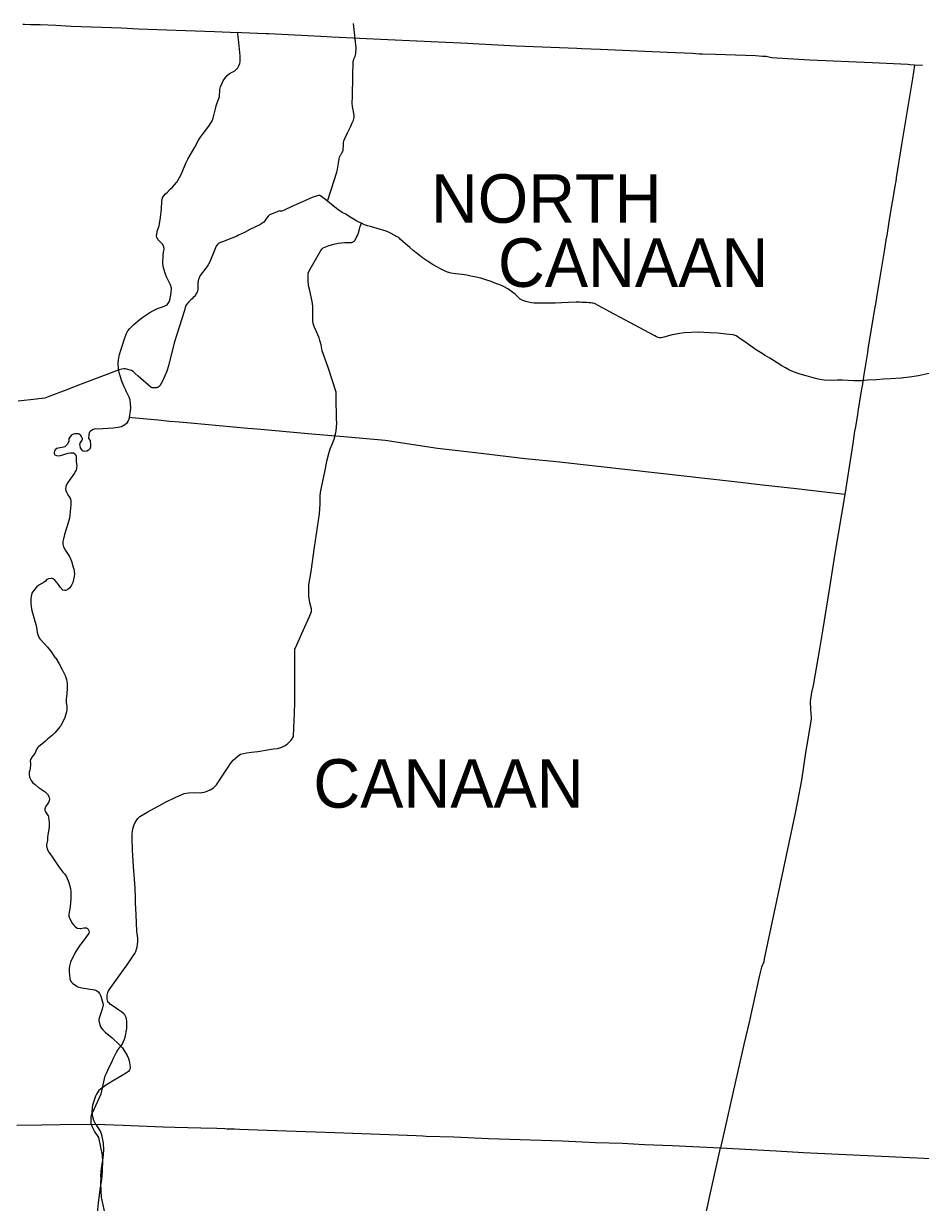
# Model space of a CAD drawing. Extents: x 0 to 2603, y -226 to 830.
# Drawn here: x 82.69 to 107.65, y 673.53 to 706.33 of the extents above; entities that cross this region are included whole.
import ezdxf

# ---------------------------------------------------------------- set-up
doc = ezdxf.new("R2010")
doc.units = 0
for name, color, linetype in [('CT_TSH_Map_Town_Limits', 7, 'Continuous'), ('CT_TSH_Map_Town_Text', 7, 'Continuous'), ('CT_TSH_Map_US_and_State_Routes', 7, 'Continuous')]:
    doc.layers.add(name, color=color, linetype=linetype)

msp = doc.modelspace()

# ---------------------------------------------------------------- linework, layer by layer
at = {"layer": 'CT_TSH_Map_Town_Limits'}
for points in [[(82.672, 706.315), (82.722, 706.314), (82.889, 706.307), (83.157, 706.302), (83.591, 706.287), (84.012, 706.262), (85.413, 706.208), (85.883, 706.186), (88.005, 706.109), (88.652, 706.077)], [(85.642, 695.369), (85.668, 695.553), (85.678, 695.636), (85.671, 695.761), (85.656, 695.847), (85.628, 695.931), (85.559, 696.087), (85.537, 696.129), (85.494, 696.218), (85.435, 696.356), (85.36, 696.583), (85.331, 696.718), (85.323, 696.894), (85.331, 696.975), (85.361, 697.121), (85.41, 697.271), (85.448, 697.381), (85.504, 697.562), (85.551, 697.686), (85.598, 697.779), (85.651, 697.847), (85.763, 697.959), (85.936, 698.104), (86.013, 698.163), (86.204, 698.288), (86.29, 698.34), (86.421, 698.405), (86.556, 698.447), (86.686, 698.508), (86.71, 698.532), (86.748, 698.592), (86.766, 698.631), (86.798, 698.838), (86.804, 698.97), (86.783, 699.056), (86.67, 699.286), (86.642, 699.355), (86.589, 699.529), (86.572, 699.657), (86.574, 699.886), (86.584, 699.972), (86.604, 700.048), (86.599, 700.117), (86.566, 700.181), (86.494, 700.258), (86.44, 700.311), (86.404, 700.374), (86.395, 700.419), (86.397, 700.483), (86.416, 700.577), (86.462, 700.704), (86.506, 700.933), (86.533, 701.173), (86.537, 701.377), (86.555, 701.481), (86.582, 701.529), (86.639, 701.596), (86.693, 701.64), (86.772, 701.723), (86.837, 701.78), (86.949, 701.905), (86.955, 701.921), (87.071, 702.112), (87.108, 702.191), (87.21, 702.444), (87.262, 702.554), (87.46, 702.889), (87.562, 703.082), (87.612, 703.17), (87.731, 703.321), (87.818, 703.441), (87.868, 703.5), (87.938, 703.628), (87.966, 703.701), (88.036, 703.956), (88.052, 704.042), (88.076, 704.122), (88.107, 704.195), (88.141, 704.293), (88.155, 704.494), (88.172, 704.568), (88.25, 704.74), (88.312, 704.833), (88.358, 704.889), (88.422, 704.938), (88.575, 705.017), (88.622, 705.057), (88.656, 705.101), (88.685, 705.152), (88.708, 705.218), (88.72, 705.273), (88.719, 705.435), (88.682, 705.806), (88.654, 706.04), (88.652, 706.077)], [(107.487, 705.175), (107.357, 705.185), (107.303, 705.189), (106.305, 705.236), (104.573, 705.315), (103.503, 705.38), (103.36, 705.417), (103.256, 705.417), (103.062, 705.429), (101.944, 705.465), (101.59, 705.481), (101.489, 705.482), (101.303, 705.495), (100.6, 705.525), (98.748, 705.606), (98.226, 705.629), (98.088, 705.634), (97.846, 705.644), (96.404, 705.704), (95.204, 705.764), (95.058, 705.773), (94.237, 705.811), (92.229, 705.906), (91.678, 705.935), (91.272, 705.955), (91.127, 705.963), (90.777, 705.976), (89.505, 706.042), (89.447, 706.042), (89.214, 706.053), (88.764, 706.072), (88.652, 706.077)], [(107.487, 705.175), (107.43, 704.805), (107.136, 703.019), (106.973, 702.038), (106.962, 701.938), (106.944, 701.859), (106.89, 701.516), (106.847, 701.268), (106.772, 700.811), (106.713, 700.435), (106.689, 700.317), (106.646, 700.049), (106.522, 699.271), (106.429, 698.704), (106.389, 698.464), (106.384, 698.442), (106.191, 697.281), (106.181, 697.181), (106.15, 697.008), (106.076, 696.564), (106.026, 696.242), (106.011, 696.166), (105.956, 695.823), (105.909, 695.533), (105.897, 695.44), (105.87, 695.287), (105.845, 695.111), (105.82, 694.991), (105.765, 694.646), (105.548, 693.231)], [(107.704, 705.166), (107.487, 705.175)], [(85.642, 695.369), (85.625, 695.321), (85.597, 695.261), (85.559, 695.203), (85.509, 695.162), (85.417, 695.112), (85.323, 695.087), (85.188, 695.073), (84.762, 695.049), (84.694, 695.052), (84.667, 695.047), (84.625, 695.032), (84.554, 694.987), (84.53, 694.96), (84.506, 694.894), (84.5, 694.782), (84.547, 694.73), (84.554, 694.602), (84.551, 694.55), (84.54, 694.5), (84.526, 694.478), (84.501, 694.456), (84.448, 694.432), (84.384, 694.425), (84.353, 694.433), (84.32, 694.456), (84.276, 694.529), (84.263, 694.582), (84.259, 694.629), (84.266, 694.655), (84.322, 694.736), (84.331, 694.759), (84.328, 694.785), (84.313, 694.818), (84.281, 694.872), (84.238, 694.901), (84.207, 694.912), (84.123, 694.916), (84.08, 694.91), (84.048, 694.891), (84.017, 694.866), (83.954, 694.787), (83.956, 694.71), (83.91, 694.625), (83.881, 694.589), (83.836, 694.557), (83.764, 694.538), (83.653, 694.516), (83.618, 694.503), (83.585, 694.479), (83.555, 694.445), (83.539, 694.407), (83.54, 694.369), (83.55, 694.347), (83.564, 694.331), (83.609, 694.312), (83.656, 694.305), (83.724, 694.312), (83.933, 694.378), (83.997, 694.388), (84.064, 694.388), (84.081, 694.386), (84.121, 694.361), (84.137, 694.339), (84.158, 694.293), (84.158, 694.142), (84.165, 694.076), (84.173, 694.035), (84.167, 693.96), (84.151, 693.902), (84.132, 693.87), (84.109, 693.82), (83.99, 693.652), (83.922, 693.565), (83.891, 693.496), (83.87, 693.436), (83.863, 693.385), (83.868, 693.34), (83.885, 693.295), (83.927, 693.22), (83.973, 693.152), (83.993, 693.124), (84.004, 693.07), (84.003, 692.936), (83.967, 692.564), (83.925, 692.415), (83.828, 692.117), (83.791, 691.953), (83.788, 691.915), (83.781, 691.844), (83.805, 691.771), (83.856, 691.664), (83.971, 691.505), (84.03, 691.369), (84.074, 691.206), (84.088, 691.152), (84.105, 691.016), (84.102, 690.947), (84.061, 690.776), (84.027, 690.701), (83.982, 690.63)], [(105.548, 693.231), (104.504, 693.35), (104.204, 693.383), (103.253, 693.489), (102.472, 693.575), (99.593, 693.905), (97.522, 694.132), (96.655, 694.222), (96.117, 694.281), (95.271, 694.383), (94.209, 694.506), (92.759, 694.727), (91.717, 694.821), (90.822, 694.897), (90.713, 694.907), (89.197, 695.04), (88.93, 695.066), (87.336, 695.209), (87.027, 695.242), (86.765, 695.262), (86.434, 695.297), (85.701, 695.362), (85.642, 695.369)], [(105.548, 693.231), (105.272, 691.588), (105.12, 690.635), (104.927, 689.435), (104.844, 688.935), (104.662, 687.915), (104.621, 687.713), (104.584, 687.471), (104.592, 687.244), (104.607, 687.02), (104.606, 686.985), (104.501, 686.309), (104.462, 686.105), (104.339, 685.279), (104.174, 684.406), (103.306, 680.306), (103.29, 680.222), (103.232, 680.074), (103.197, 679.967), (103.169, 679.854), (102.888, 678.549), (102.733, 677.92), (102.564, 677.148), (102.09, 675.051)], [(83.982, 690.63), (83.934, 690.588), (83.872, 690.557), (83.832, 690.555), (83.787, 690.568), (83.71, 690.649), (83.678, 690.695), (83.629, 690.766), (83.563, 690.845), (83.517, 690.878), (83.49, 690.887), (83.458, 690.89), (83.387, 690.882), (83.343, 690.858), (83.298, 690.816), (83.264, 690.783), (83.121, 690.704), (83.055, 690.648), (82.995, 690.579), (82.925, 690.48), (82.909, 690.439), (82.892, 690.332), (82.896, 690.19), (82.914, 690.033), (82.99, 689.765), (83.035, 689.611), (83.056, 689.525), (83.072, 689.392), (83.089, 689.331), (83.125, 689.241), (83.146, 689.211), (83.272, 689.069), (83.345, 688.986), (83.447, 688.866), (83.538, 688.736), (83.568, 688.686), (83.586, 688.669), (83.687, 688.511), (83.77, 688.361), (83.85, 688.193), (83.887, 688.077), (83.908, 687.968), (83.906, 687.84), (83.898, 687.682), (83.889, 687.616), (83.88, 687.526), (83.874, 687.426), (83.893, 687.337), (83.9, 687.237), (83.89, 687.18), (83.837, 687.022), (83.727, 686.794), (83.705, 686.76), (83.617, 686.657), (83.559, 686.593), (83.495, 686.527), (83.358, 686.422), (83.302, 686.367), (83.107, 686.206), (83.078, 686.182), (83.057, 686.146), (83.009, 686.017), (82.932, 685.924), (82.889, 685.853), (82.879, 685.803), (82.881, 685.739), (82.887, 685.709), (82.877, 685.616), (82.866, 685.557), (82.85, 685.498), (82.845, 685.432), (82.86, 685.36), (82.905, 685.265), (82.946, 685.208), (83.011, 685.154), (83.108, 685.077), (83.128, 685.067), (83.293, 684.953), (83.354, 684.893), (83.399, 684.826), (83.41, 684.749), (83.403, 684.699), (83.383, 684.66), (83.301, 684.536), (83.283, 684.482), (83.287, 684.432), (83.302, 684.393), (83.372, 684.289), (83.389, 684.244), (83.405, 684.102), (83.401, 683.984), (83.366, 683.745), (83.358, 683.693), (83.358, 683.61), (83.326, 683.481), (83.33, 683.437), (83.358, 683.348), (83.389, 683.284), (83.403, 683.263), (83.502, 683.113), (83.675, 682.87)], [(83.675, 682.87), (83.787, 682.718), (83.842, 682.659), (83.888, 682.585), (83.954, 682.43), (83.995, 682.262), (84.006, 682.172), (84.008, 681.99), (83.992, 681.755), (83.948, 681.549), (83.954, 681.498), (83.981, 681.419), (84.046, 681.301), (84.085, 681.251), (84.119, 681.216), (84.185, 681.161), (84.267, 681.149), (84.288, 681.149), (84.367, 681.166), (84.44, 681.165), (84.467, 681.153), (84.489, 681.13), (84.509, 681.093), (84.514, 681.054), (84.509, 681.017), (84.426, 680.902), (84.309, 680.756), (84.265, 680.7), (84.177, 680.561), (84.115, 680.46), (83.999, 680.213), (83.971, 680.103), (83.958, 680.04), (83.957, 679.943), (83.983, 679.763), (83.998, 679.697), (84.03, 679.654), (84.055, 679.627), (84.144, 679.561), (84.203, 679.532), (84.313, 679.501), (84.668, 679.443), (84.72, 679.424), (84.77, 679.384), (84.804, 679.338), (84.822, 679.303), (84.84, 679.272), (84.9, 679.074), (84.905, 679.028), (84.879, 678.91), (84.801, 678.685), (84.788, 678.622), (84.786, 678.585), (84.81, 678.48), (84.837, 678.417), (84.896, 678.334), (84.966, 678.269), (85.158, 678.108), (85.35, 677.924), (85.441, 677.828), (85.475, 677.78), (85.575, 677.615), (85.614, 677.531), (85.635, 677.465), (85.661, 677.301), (85.657, 677.259), (85.632, 677.197), (85.613, 677.169), (85.559, 677.131), (85.438, 677.058), (85.21, 676.93), (85.001, 676.8), (84.831, 676.676), (84.79, 676.639), (84.722, 676.539), (84.695, 676.49), (84.613, 676.239), (84.597, 676.171), (84.592, 676.027), (84.608, 675.921), (84.637, 675.818), (84.696, 675.706)], [(82.5, 675.681), (83.199, 675.691), (83.713, 675.694), (84.696, 675.706)], [(84.696, 675.706), (85.465, 675.683), (86.574, 675.635), (86.905, 675.623), (87.626, 675.6), (88.069, 675.592), (88.291, 675.584), (88.351, 675.58), (88.56, 675.574), (88.701, 675.569), (88.95, 675.559), (89.202, 675.55), (91.35, 675.474), (93.62, 675.395), (93.801, 675.382), (93.899, 675.376), (94.67, 675.352), (95.631, 675.312), (97.682, 675.242), (98.245, 675.216), (98.606, 675.198), (99.359, 675.175), (99.972, 675.145), (100.743, 675.114), (102.09, 675.051)], [(84.941, 673.29), (84.88, 673.593), (84.872, 673.615), (84.865, 673.676), (84.85, 673.845), (84.845, 674.074), (84.849, 674.224), (84.846, 674.252), (84.85, 674.395), (84.871, 674.542), (84.906, 674.759), (84.928, 674.989), (84.912, 675.174), (84.866, 675.412), (84.836, 675.509), (84.73, 675.671), (84.696, 675.706)], [(101.524, 672.472), (101.79, 673.71), (102.09, 675.051)], [(102.09, 675.051), (103.633, 674.96), (104.397, 674.915), (119.215, 674.224)]]:
    msp.add_lwpolyline(points, dxfattribs=at)
at = {"layer": 'CT_TSH_Map_US_and_State_Routes'}
for points in [[(91.951, 705.655), (91.873, 706.33)], [(91.867, 705.278), (91.88, 705.328), (91.895, 705.369), (91.918, 705.425), (91.938, 705.493), (91.951, 705.655)], [(91.858, 704.871), (91.867, 705.278)], [(91.876, 703.887), (91.847, 704.019), (91.833, 704.114), (91.843, 704.299), (91.858, 704.871)], [(91.547, 702.731), (91.556, 702.742), (91.563, 702.754), (91.571, 702.768), (91.577, 702.778), (91.585, 702.799), (91.59, 702.822), (91.594, 702.939), (91.593, 703.013), (91.607, 703.07), (91.645, 703.155), (91.71, 703.292), (91.798, 703.478), (91.838, 703.564), (91.858, 703.608), (91.875, 703.645), (91.886, 703.683), (91.892, 703.719), (91.893, 703.763)], [(91.893, 703.763), (91.876, 703.887)], [(91.431, 702.278), (91.474, 702.557), (91.476, 702.577), (91.484, 702.612)], [(91.484, 702.612), (91.499, 702.647), (91.509, 702.666), (91.518, 702.682), (91.539, 702.719)], [(91.539, 702.719), (91.547, 702.731)], [(91.336, 701.968), (91.413, 702.196), (91.423, 702.234), (91.431, 702.278)], [(91.15, 701.388), (91.336, 701.968)], [(90.287, 701.3), (90.159, 701.241)], [(90.322, 701.316), (90.287, 701.3)], [(90.451, 701.373), (90.322, 701.316)], [(90.54, 701.411), (90.451, 701.373)], [(90.951, 701.537), (90.941, 701.542), (90.928, 701.545), (90.912, 701.547), (90.896, 701.545), (90.872, 701.539), (90.839, 701.53), (90.81, 701.521), (90.769, 701.507), (90.722, 701.489), (90.655, 701.461), (90.54, 701.411)], [(91.041, 701.469), (90.951, 701.537)], [(91.07, 701.449), (91.041, 701.469)], [(91.15, 701.388), (91.07, 701.449)], [(91.209, 701.343), (91.15, 701.388)], [(91.209, 701.343), (91.15, 701.388)], [(91.397, 701.187), (91.209, 701.343)], [(91.397, 701.187), (91.209, 701.343)], [(89.75, 701.095), (89.653, 701.054), (89.588, 701.028), (89.537, 701.005), (89.495, 700.975), (89.462, 700.928), (89.437, 700.888), (89.408, 700.841), (89.378, 700.802), (89.326, 700.766), (89.264, 700.73), (89.127, 700.667)], [(90.159, 701.241), (89.947, 701.139), (89.9, 701.118), (89.869, 701.113), (89.838, 701.112), (89.811, 701.115), (89.75, 701.095)], [(91.558, 701.077), (91.492, 701.117), (91.45, 701.148), (91.397, 701.187)], [(91.558, 701.077), (91.492, 701.117), (91.45, 701.148), (91.397, 701.187)], [(92.098, 700.772), (92.023, 700.806), (91.97, 700.835), (91.89, 700.881), (91.795, 700.938), (91.725, 700.982), (91.658, 701.023), (91.558, 701.077)], [(92.098, 700.772), (92.023, 700.806), (91.97, 700.835), (91.89, 700.881), (91.795, 700.938), (91.725, 700.982), (91.658, 701.023), (91.558, 701.077)], [(89.127, 700.667), (88.985, 700.596)], [(91.937, 700.34), (91.961, 700.387), (91.981, 700.429), (91.994, 700.462), (92.008, 700.506), (92.037, 700.608), (92.063, 700.681), (92.098, 700.772)], [(92.921, 700.487), (92.851, 700.525), (92.785, 700.557), (92.531, 700.631), (92.44, 700.653), (92.345, 700.679), (92.266, 700.702), (92.183, 700.732), (92.098, 700.772)], [(88.674, 700.442), (88.629, 700.418), (88.559, 700.389), (88.413, 700.33), (88.258, 700.268)], [(88.838, 700.521), (88.674, 700.442)], [(88.985, 700.596), (88.838, 700.521)], [(91.891, 700.278), (91.91, 700.298), (91.921, 700.313), (91.937, 700.34)], [(93.176, 700.335), (93.15, 700.358), (93.135, 700.369), (93.114, 700.384), (93.089, 700.399), (92.921, 700.487)], [(94.293, 699.506), (94.089, 699.62), (93.932, 699.719), (93.796, 699.813), (93.655, 699.921), (93.532, 700.018), (93.437, 700.096), (93.32, 700.201), (93.25, 700.265), (93.176, 700.335)], [(88.048, 700.133), (87.874, 699.696), (87.842, 699.631), (87.83, 699.616), (87.788, 699.557), (87.762, 699.528)], [(88.258, 700.268), (88.173, 700.236), (88.121, 700.207), (88.088, 700.179), (88.048, 700.133)], [(90.629, 699.434), (90.967, 700.02), (90.999, 700.061), (91.025, 700.09), (91.165, 700.144), (91.325, 700.193), (91.451, 700.223), (91.63, 700.242), (91.716, 700.239)], [(91.716, 700.239), (91.744, 700.238), (91.767, 700.236), (91.791, 700.236), (91.814, 700.239), (91.832, 700.245), (91.848, 700.25), (91.862, 700.258), (91.875, 700.265), (91.891, 700.278)], [(87.608, 699.319), (87.596, 699.298), (87.566, 699.229)], [(87.762, 699.528), (87.608, 699.319)], [(90.74, 698.039), (90.738, 698.331), (90.743, 698.471), (90.721, 698.601), (90.651, 698.939), (90.623, 699.039), (90.613, 699.18), (90.613, 699.315), (90.613, 699.381), (90.629, 699.434)], [(94.388, 699.46), (94.293, 699.506)], [(96.025, 699.021), (95.945, 699.057), (95.833, 699.099), (95.807, 699.109), (95.703, 699.151), (95.558, 699.199), (95.413, 699.242), (95.285, 699.274), (95.141, 699.304), (95.023, 699.327), (94.896, 699.346), (94.808, 699.353), (94.715, 699.365), (94.594, 699.387), (94.491, 699.417), (94.388, 699.46)], [(87.566, 699.229), (87.56, 699.216), (87.549, 699.173), (87.545, 699.11), (87.545, 699.059), (87.546, 698.973)], [(96.165, 698.945), (96.133, 698.967), (96.117, 698.977), (96.101, 698.986), (96.086, 698.994), (96.025, 699.021)], [(87.499, 698.816), (87.475, 698.775), (87.447, 698.739), (87.416, 698.708), (87.383, 698.674), (87.349, 698.645), (87.289, 698.588), (87.227, 698.51)], [(87.546, 698.973), (87.545, 698.955), (87.543, 698.937), (87.535, 698.896), (87.523, 698.86), (87.499, 698.816)], [(97.488, 698.555), (97.408, 698.554), (97.298, 698.553), (97.194, 698.551), (97.104, 698.551), (97.032, 698.553), (96.967, 698.551), (96.898, 698.549), (96.823, 698.558), (96.744, 698.58), (96.671, 698.599), (96.613, 698.615), (96.565, 698.634), (96.515, 698.663), (96.43, 698.742), (96.369, 698.797), (96.305, 698.847), (96.165, 698.945)], [(87.227, 698.51), (87.209, 698.481), (87.157, 698.318)], [(98.074, 698.576), (97.86, 698.572), (97.488, 698.555)], [(98.092, 698.576), (98.074, 698.576)], [(98.576, 698.537), (98.542, 698.549), (98.516, 698.554), (98.48, 698.557), (98.431, 698.56), (98.365, 698.565), (98.305, 698.568), (98.231, 698.573), (98.165, 698.575), (98.092, 698.576)], [(99.129, 698.244), (98.576, 698.537)], [(87.157, 698.318), (87.029, 697.915)], [(91.006, 697.226), (90.973, 697.39), (90.941, 697.514), (90.918, 697.588), (90.818, 697.822), (90.782, 697.899), (90.76, 697.961), (90.74, 698.039)], [(99.308, 698.148), (99.129, 698.244)], [(100.103, 697.724), (99.308, 698.148)], [(87.029, 697.915), (86.954, 697.675)], [(100.262, 697.637), (100.103, 697.724)], [(101.089, 697.729), (100.948, 697.709), (100.854, 697.692), (100.745, 697.667)], [(102.468, 697.66), (102.436, 697.669), (102.341, 697.68), (102.244, 697.687), (102.006, 697.713), (101.781, 697.726), (101.468, 697.741), (101.089, 697.729)], [(86.896, 697.471), (86.794, 697.074)], [(86.954, 697.675), (86.896, 697.471)], [(100.309, 697.615), (100.262, 697.637)], [(100.745, 697.667), (100.511, 697.601), (100.434, 697.584), (100.391, 697.584), (100.352, 697.593), (100.309, 697.615)], [(102.934, 697.356), (102.858, 697.406), (102.724, 697.505), (102.657, 697.551), (102.592, 697.592), (102.526, 697.638), (102.499, 697.653), (102.468, 697.66)], [(104.307, 696.576), (104.219, 696.6), (104.149, 696.626), (104.072, 696.658), (104.005, 696.688), (103.896, 696.748), (103.795, 696.81), (103.667, 696.888), (103.456, 697.018), (103.331, 697.095), (103.201, 697.174), (103.065, 697.262), (102.976, 697.324), (102.934, 697.356)], [(86.794, 697.074), (86.725, 696.809), (86.68, 696.662), (86.623, 696.526), (86.595, 696.459), (86.588, 696.442), (86.563, 696.396), (86.556, 696.383), (86.484, 696.253), (86.48, 696.246), (86.475, 696.242), (86.468, 696.238), (86.424, 696.208)], [(91.402, 695.335), (91.394, 695.923), (91.394, 696.008), (91.388, 696.072), (91.168, 696.764), (91.006, 697.226)], [(85.482, 696.721), (85.424, 696.713), (85.351, 696.694), (84.296, 696.294)], [(86.308, 696.196), (86.27, 696.199), (86.246, 696.203), (85.882, 696.522), (85.794, 696.596), (85.739, 696.648), (85.695, 696.673), (85.657, 696.688), (85.597, 696.707), (85.53, 696.721), (85.482, 696.721)], [(105.799, 696.391), (105.484, 696.405), (105.332, 696.407), (105.148, 696.402), (104.967, 696.41), (104.852, 696.429), (104.734, 696.457), (104.599, 696.496), (104.473, 696.532), (104.307, 696.576)], [(106.624, 696.433), (106.429, 696.418), (106.175, 696.404), (106.014, 696.39), (105.918, 696.388), (105.799, 696.391)], [(107.113, 696.461), (106.823, 696.442), (106.624, 696.433)], [(110.887, 695.715), (108.419, 696.564), (108.235, 696.596), (108.013, 696.603), (107.847, 696.582), (107.6, 696.532), (107.347, 696.49), (107.113, 696.461)], [(83.868, 696.13), (83.375, 695.943), (83.283, 695.91), (83.206, 695.896), (83.121, 695.89)], [(84.296, 696.294), (83.868, 696.13)], [(86.424, 696.208), (86.415, 696.204), (86.403, 696.201), (86.389, 696.199), (86.374, 696.199), (86.308, 696.196)], [(83.048, 695.881), (82.538, 695.824)], [(83.121, 695.89), (83.048, 695.881)], [(90.958, 693.282), (90.994, 693.469), (91.065, 693.807), (91.141, 694.191), (91.185, 694.372), (91.225, 694.493), (91.29, 694.649), (91.336, 694.769), (91.372, 694.907), (91.389, 694.995), (91.412, 695.213), (91.402, 695.335)], [(90.702, 689.971), (90.7, 690.043), (90.659, 690.208), (90.634, 690.406), (90.63, 690.555), (90.634, 690.709), (90.692, 691.086), (90.792, 691.758), (90.925, 692.691), (90.943, 692.969), (90.949, 693.181), (90.958, 693.282)], [(90.242, 688.153), (90.242, 688.649), (90.238, 688.821), (90.242, 688.921), (90.293, 689.046), (90.471, 689.44), (90.651, 689.831), (90.702, 689.971)], [(90.23, 687.148), (90.242, 687.427), (90.242, 687.664), (90.242, 688.114), (90.242, 688.153)], [(90.2, 686.492), (90.21, 686.733), (90.219, 686.926), (90.23, 687.148)], [(89.755, 686.163), (89.852, 686.186), (89.913, 686.212), (89.957, 686.236), (90.003, 686.262), (90.05, 686.297), (90.104, 686.352), (90.133, 686.386), (90.16, 686.423), (90.2, 686.492)], [(88.449, 685.744), (88.521, 685.832), (88.593, 685.888), (88.661, 685.956), (88.727, 686), (88.9, 686.038), (89.035, 686.059), (89.211, 686.08), (89.264, 686.088)], [(89.264, 686.088), (89.48, 686.122)], [(89.48, 686.122), (89.648, 686.149), (89.755, 686.163)], [(88.101, 685.205), (88.235, 685.414), (88.401, 685.672), (88.449, 685.744)], [(86.536, 684.608), (86.624, 684.657), (86.929, 684.808), (87.163, 684.904)], [(87.163, 684.904), (87.286, 684.925), (87.435, 684.934), (87.604, 684.927), (87.757, 684.955), (87.881, 685.007), (87.975, 685.065), (88.059, 685.149)], [(88.059, 685.149), (88.101, 685.205)], [(86.146, 684.395), (86.536, 684.608)], [(85.799, 684.101), (85.834, 684.159), (85.87, 684.208), (85.93, 684.27), (86.146, 684.395)], [(85.719, 683.44), (85.716, 683.541), (85.718, 683.672), (85.718, 683.775), (85.724, 683.867), (85.741, 683.948), (85.763, 684.021), (85.799, 684.101)], [(85.808, 682.007), (85.793, 682.276), (85.777, 682.519), (85.754, 682.879), (85.731, 683.186), (85.726, 683.327), (85.719, 683.44)], [(85.842, 681.078), (85.825, 681.543), (85.81, 681.869), (85.807, 681.981), (85.808, 682.007)], [(85.873, 680.8), (85.873, 680.882), (85.842, 681.078)], [(85.576, 680.14), (85.723, 680.361), (85.787, 680.459), (85.819, 680.507), (85.837, 680.58), (85.851, 680.637), (85.864, 680.699), (85.873, 680.8)], [(85.431, 679.938), (85.475, 680.004)], [(85.475, 680.004), (85.498, 680.035)], [(85.498, 680.035), (85.576, 680.14)], [(85.075, 679.443), (85.431, 679.938)], [(85.113, 679.035), (85.07, 679.078), (85.057, 679.096), (85.041, 679.124), (85.027, 679.158), (85.019, 679.196), (85.015, 679.231), (85.016, 679.261), (85.019, 679.297), (85.027, 679.335), (85.039, 679.371), (85.058, 679.413), (85.075, 679.443)], [(85.199, 677.541), (85.277, 677.713), (85.316, 677.773), (85.36, 677.832), (85.405, 677.885), (85.433, 677.921), (85.468, 677.99), (85.502, 678.076), (85.529, 678.167), (85.551, 678.271), (85.563, 678.37), (85.566, 678.475), (85.566, 678.527), (85.562, 678.568), (85.554, 678.625), (85.543, 678.672), (85.528, 678.715), (85.507, 678.748), (85.485, 678.776), (85.423, 678.826), (85.346, 678.877), (85.215, 678.967), (85.113, 679.035)], [(84.874, 676.63), (84.965, 677.047), (84.999, 677.129), (85.078, 677.291), (85.145, 677.43), (85.199, 677.541)], [(84.665, 676.141), (84.848, 676.546), (84.862, 676.586), (84.874, 676.63)], [(84.888, 674.46), (84.896, 674.656), (84.892, 674.844), (84.843, 675.07), (84.783, 675.334), (84.77, 675.363), (84.67, 675.516), (84.606, 675.622), (84.573, 675.714), (84.573, 675.829), (84.57, 675.92), (84.595, 675.987), (84.622, 676.046), (84.652, 676.113), (84.665, 676.141)], [(84.885, 674.385), (84.888, 674.46)], [(84.837, 673.94), (84.872, 674.169)], [(84.872, 674.169), (84.885, 674.385)], [(84.759, 673.118), (84.759, 673.199), (84.763, 673.334), (84.775, 673.513), (84.81, 673.794), (84.826, 673.878), (84.837, 673.94)]]:
    msp.add_lwpolyline(points, dxfattribs=at)

# ---------------------------------------------------------------- texts
at = {"layer": 'CT_TSH_Map_Town_Text'}
for s, p in [('NORTH', (94.027, 700.787)), ('CANAAN', (95.894, 699.004)), ('CANAAN', (90.756, 684.512))]:
    msp.add_text(s, height=1.35, dxfattribs=at).set_placement(p)

doc.saveas('drawing.dxf')
